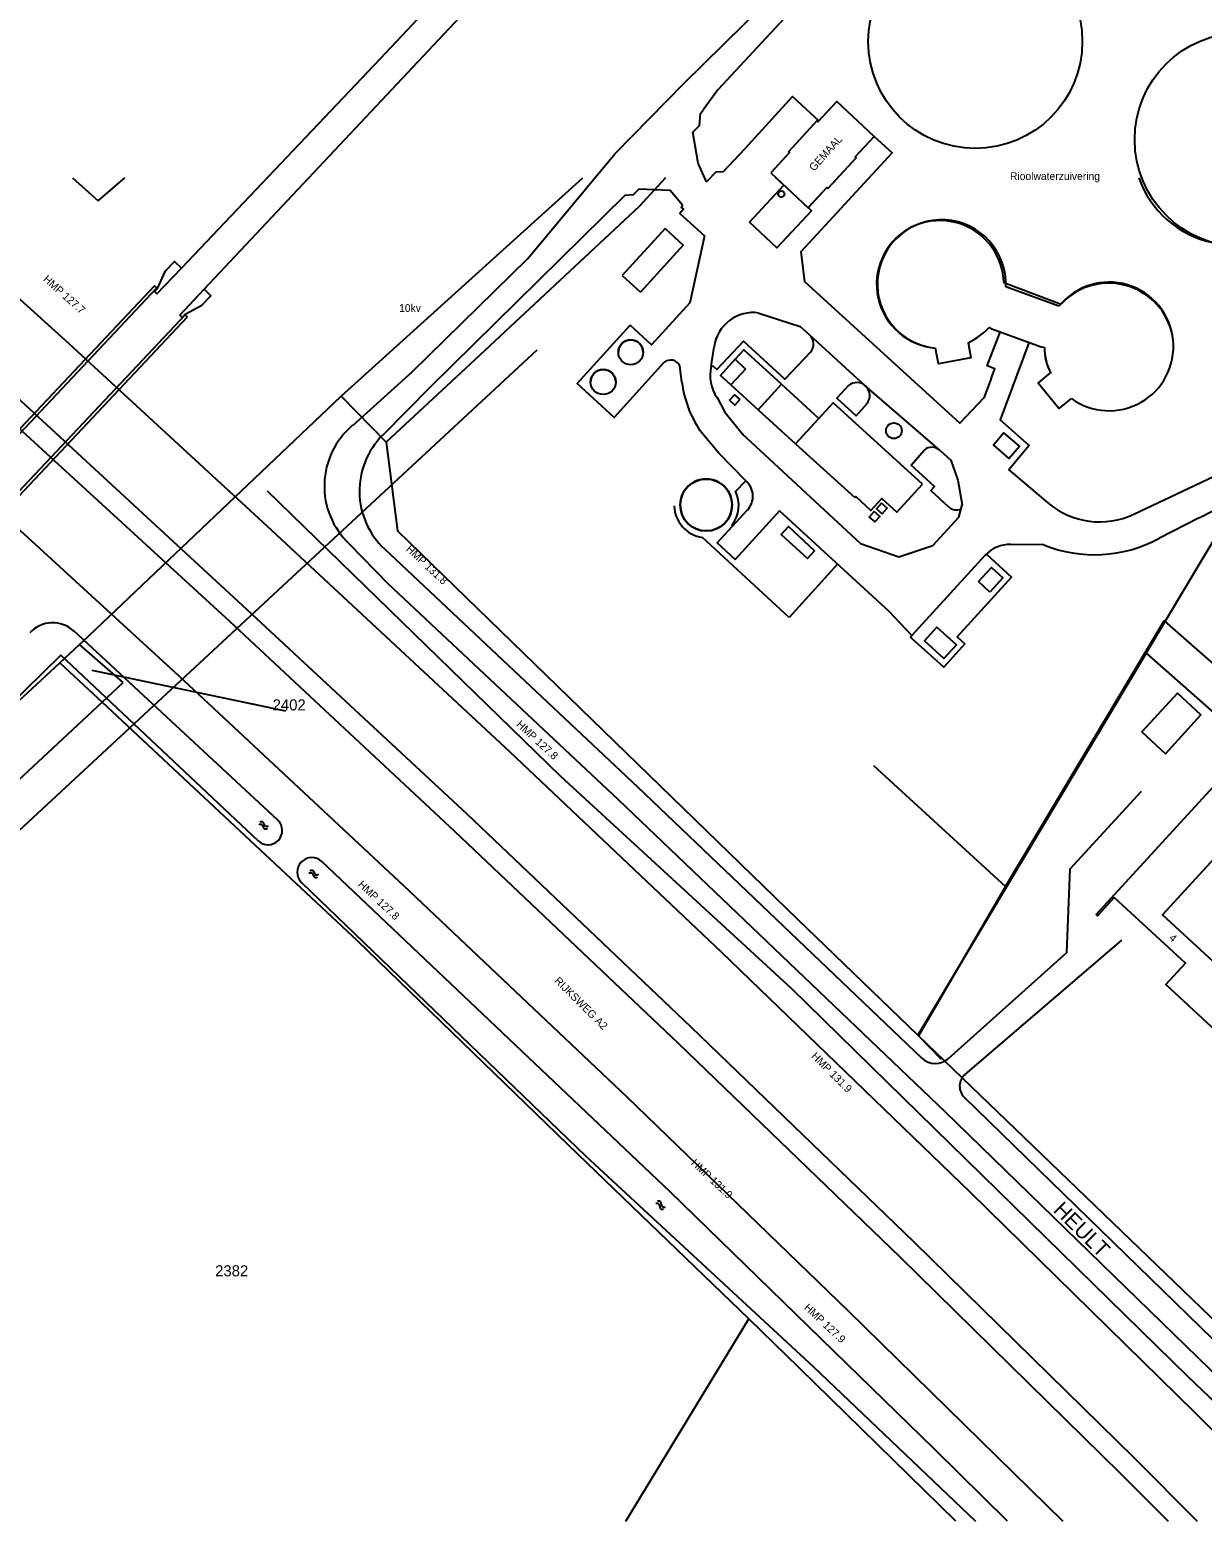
# Model space of a CAD drawing. Extents: x 148816 to 151297, y 399515 to 402500.
# Drawn here: x 150702.5 to 150892.5, y 402001.1 to 402241.7 of the extents above; entities that cross this region are included whole.
import ezdxf

# ---------------------------------------------------------------- set-up
doc = ezdxf.new("R2010")
doc.units = 0
for name, color, linetype in [('B01 Hoofdgebouw  [T] Norm', 7, 'Continuous'), ('B01 hoofgebouw', 7, 'Continuous'), ('B02 Bijgebouw  [T] Norm', 7, 'Continuous'), ('B03 Overig opstal  [D] Norm', 7, 'Continuous'), ('G01 perceelsgrens', 7, 'Continuous'), ('Q19 Overig lijnvormig object  [D] Gem', 7, 'Continuous'), ('S05 Water  Norm', 7, 'Continuous'), ('T04 Haag heg  [D] Gem', 7, 'Continuous'), ('T07 Midden sloot greppel  [D] Norm', 7, 'Continuous'), ('T09 Insteek water  [T] Norm', 7, 'Continuous'), ('V00 Kant verharding algemeen  [T] Norm', 7, 'Continuous'), ('Z01 perceelnummer', 7, 'Continuous'), ('Z02 Huisnummer  [Tekst] Norm', 7, 'Continuous'), ('Z06 straatnaam', 7, 'Continuous'), ('Z19 Overige Tekst  [Tekst] Gem', 7, 'Continuous')]:
    doc.layers.add(name, color=color, linetype=linetype)

msp = doc.modelspace()

# ---------------------------------------------------------------- linework, layer by layer
at = {"layer": 'B01 Hoofdgebouw  [T] Norm'}
msp.add_line((150820.49, 402180.14), (150826.58, 402174.6), dxfattribs=at)
for points in [[(150822.54, 402218.53), (150828.59, 402212.88), (150831.65, 402216.18), (150831.81, 402216.03), (150836.41, 402220.99), (150836.24, 402221.14), (150839.33, 402224.45), (150833.26, 402230.12), (150830.18, 402226.81), (150830.03, 402226.95), (150825.46, 402221.98), (150825.61, 402221.85)], [(150824.28, 402184.27), (150818.17, 402189.83), (150816.76, 402188.32), (150818.45, 402186.73), (150816.06, 402184.18), (150820.49, 402180.14)], [(150817.54, 402181.79), (150816.73, 402180.9), (150815.85, 402181.69), (150816.65, 402182.58)], [(150847.15, 402168.11), (150832.67, 402181.29), (150826.58, 402174.6), (150836.15, 402165.9), (150836.33, 402166.1), (150838.79, 402163.82), (150840.57, 402165.74), (150842.96, 402163.52)], [(150839.32, 402163.64), (150838.52, 402162.75), (150839.41, 402161.96), (150840.21, 402162.85)], [(150840.51, 402164.98), (150839.71, 402164.08), (150840.6, 402163.29), (150841.4, 402164.18)], [(150829.63, 402157.28), (150825.41, 402161.2), (150824.26, 402159.93), (150828.52, 402156.05)], [(150896.24, 402078.02), (150886.57, 402087), (150889.75, 402090.47), (150878.21, 402101.07), (150875.49, 402098.11), (150875.26, 402098.33), (150894.96, 402119.8), (150900.83, 402114.41), (150886.04, 402098.26), (150901.68, 402083.88)]]:
    msp.add_lwpolyline(points, close=True, dxfattribs=at)
for points in [[(150818.17, 402189.83), (150816.76, 402188.32)], [(150816.06, 402184.18), (150814.38, 402185.71), (150816.76, 402188.32)], [(150824.28, 402184.27), (150830.35, 402178.75)]]:
    msp.add_lwpolyline(points, dxfattribs=at)
for centre, radius in [((150824.28, 402215.1), 0.506), ((150799.86, 402189.46), 2.01), ((150795.39, 402184.64), 2.03), ((150842.5, 402176.75), 1.27), ((150812.08, 402164.71), 4.21)]:
    msp.add_circle(centre, radius, dxfattribs=at)
at = {"layer": 'B01 hoofgebouw'}
for points in [[(150819.09, 402210.53), (150824.66, 402216.54), (150823.37, 402217.75)], [(150833.41, 402217.75), (150831.81, 402216.03), (150831.65, 402216.18), (150828.61, 402212.92), (150829.16, 402212.41), (150823.56, 402206.38), (150819.09, 402210.53)], [(150860.3, 402200.75), (150869.61, 402197.26)], [(150866.89, 402190.25), (150866.36, 402190.27), (150858.38, 402193.2), (150858, 402193.55)], [(150824.28, 402184.27), (150818.17, 402189.83), (150816.76, 402188.32), (150818.45, 402186.73), (150816.06, 402184.18), (150820.49, 402180.14), (150824.28, 402184.27)], [(150854.54, 402191.01), (150854.96, 402188.55), (150849.75, 402187.58), (150849.26, 402190.14)], [(150871.26, 402181.98), (150869.26, 402180.37), (150865.91, 402184.48), (150867.89, 402186.11)], [(150847.15, 402168.11), (150832.67, 402181.29), (150826.58, 402174.6), (150836.15, 402165.9), (150836.33, 402166.1), (150838.79, 402163.82), (150840.57, 402165.74), (150842.96, 402163.52), (150847.15, 402168.11)], [(150825.41, 402161.2), (150824.26, 402159.93), (150828.52, 402156.05), (150829.63, 402157.28), (150825.41, 402161.2)], [(150886.5, 402124.4), (150892.27, 402130.67), (150888.45, 402134.19), (150882.68, 402127.92), (150886.5, 402124.4)], [(150899.64, 402081.68), (150896.24, 402078.02), (150886.57, 402087), (150889.75, 402090.47), (150878.21, 402101.07), (150875.49, 402098.11), (150875.26, 402098.33), (150894.96, 402119.8), (150900.83, 402114.41), (150897.45, 402110.72)], [(150897.45, 402110.72), (150886.04, 402098.26), (150901.68, 402083.88)]]:
    msp.add_lwpolyline(points, dxfattribs=at)
for centre, radius, start, end in [((150897.51, 402223.14), 16.25, 199.3458, 258.2054), ((150850.1, 402200.5), 10.39, 120.0332, 265.3614), ((150849.95, 402200.41), 10.4, 68.1011, 118.9467), ((150849.91, 402200.43), 10.4, 1.7478, 67.8796), ((150877.31, 402190.24), 10.42, 70.3629, 137.6156), ((150877.41, 402190.2), 10.42, 6.6633, 70.9501), ((150850, 402200.81), 10.8, 294.8425, 317.7599), ((150799.86, 402189.46), 2.01, 0.0142, 179.9858), ((150876.23, 402190.32), 9.34, 180.4038, 206.7551), ((150877.39, 402190.41), 10.42, 233.9998, 5.5221), ((150795.39, 402184.64), 2.03, 0.0141, 179.9859), ((150812.08, 402164.71), 4.21, 359.9932, 180.0068), ((150812.08, 402164.71), 4.21, 180.0068, 359.9932)]:
    msp.add_arc(centre, radius, start, end, dxfattribs=at)
at = {"layer": 'B02 Bijgebouw  [T] Norm'}
for points in [[(150869.26, 402196.92), (150860.65, 402200.08)], [(150866.89, 402190.25), (150866.36, 402190.27), (150858.38, 402193.2), (150858, 402193.55)], [(150854.54, 402191.02), (150854.96, 402188.55), (150849.75, 402187.58), (150849.26, 402190.14)], [(150871.26, 402181.98), (150869.26, 402180.37), (150865.91, 402184.48), (150867.89, 402186.11)], [(150886.5, 402124.4), (150892.27, 402130.67), (150888.45, 402134.19), (150882.68, 402127.92), (150886.5, 402124.4)]]:
    msp.add_lwpolyline(points, dxfattribs=at)
for centre in [(150855.7, 402239.84), (150898.87, 402223.93)]:
    msp.add_circle(centre, 17.34, dxfattribs=at)
for centre, radius, start, end in [((150850.24, 402200.51), 10.42, 357.6413, 264.5877), ((150877.39, 402190.41), 10.42, 5.5221, 141.304), ((150850.24, 402200.51), 10.42, 294.352, 318.1098), ((150876.27, 402190.33), 9.38, 180.4554, 207.3598), ((150877.39, 402190.41), 10.42, 233.9998, 5.5221)]:
    msp.add_arc(centre, radius, start, end, dxfattribs=at)
at = {"layer": 'B03 Overig opstal  [D] Norm'}
for p, q in [((150805.43, 402209.51), (150798.47, 402201.91)), ((150805.43, 402209.51), (150808.38, 402206.81)), ((150808.38, 402206.81), (150801.42, 402199.21)), ((150798.47, 402201.91), (150801.42, 402199.21))]:
    msp.add_line(p, q, dxfattribs=at)
at = {"layer": 'G01 perceelsgrens'}
for points in [[(150709.38, 402217.75), (150713.55, 402214), (150717.87, 402217.75)], [(150752.94, 402182.33), (150792.09, 402217.75)], [(150805.48, 402217.75), (150801.23, 402213.07), (150773.84, 402187.55), (150760.21, 402174.87)], [(150710.53, 402142.12), (150710.99, 402142.54), (150752.94, 402182.33)], [(150752.94, 402182.33), (150760.21, 402174.87)], [(150760.21, 402174.87), (150762.04, 402160.54), (150826.86, 402097.56), (150846.36, 402078.79)], [(150883.37, 402140.69), (150896.4, 402162.48), (150906.3, 402155.66), (150983.59, 402124.5), (150980.32, 402121.78), (150971.61, 402108.98)], [(150707.33, 402139.15), (150710.53, 402142.12)], [(150717.59, 402135.91), (150710.53, 402142.12)], [(150557.24, 402000), (150707.33, 402139.15)], [(150707.33, 402139.15), (150714.2, 402132.75)], [(150883.37, 402140.69), (150846.36, 402078.79)], [(150883.37, 402140.69), (150906.26, 402120.54), (150959.92, 402089.29)], [(150714.2, 402132.75), (150717.59, 402135.91)], [(150629.2, 402053.21), (150632.96, 402057.05), (150714.2, 402132.75)], [(150819, 402032.77), (150791.36, 402059.45), (150755.6, 402094.09), (150714.2, 402132.75)], [(150846.36, 402078.79), (150899.42, 402027.72), (150928.29, 402000)], [(150799.06, 402000), (150819, 402032.77)], [(150852.52, 402000), (150827.18, 402024.87), (150819, 402032.77)]]:
    msp.add_lwpolyline(points, dxfattribs=at)
at = {"layer": 'Q19 Overig lijnvormig object  [D] Gem'}
msp.add_line((150681.11, 402093.77), (150784.72, 402189.88), dxfattribs=at)
at = {"layer": 'S05 Water  Norm'}
for centre, start, end in [((150739.85, 402112.51), 8.0725, 131.9275), ((150740.01, 402112.93), 8.0725, 131.9275), ((150740.85, 402113.05), 188.0725, 311.9275), ((150740.69, 402112.63), 188.0725, 311.9275), ((150748.14, 402105.06), 8.0725, 131.9275), ((150747.99, 402104.64), 8.0725, 131.9275), ((150748.83, 402104.76), 188.0725, 311.9275), ((150748.98, 402105.18), 188.0725, 311.9275), ((150804.13, 402051.09), 351.9172, 115.7723), ((150804.39, 402051.45), 351.9172, 115.7723), ((150804.97, 402050.97), 171.9172, 295.7723), ((150805.24, 402051.33), 171.9172, 295.7723)]:
    msp.add_arc(centre, 0.425, start, end, dxfattribs=at)
at = {"layer": 'T04 Haag heg  [D] Gem'}
for points in [[(150860.6, 402102.88), (150886.29, 402145.93), (150910.23, 402124.93)], [(150839.22, 402122.49), (150860.6, 402102.88)], [(150860.6, 402102.88), (150846.47, 402078.68), (150850.17, 402074.89)]]:
    msp.add_lwpolyline(points, dxfattribs=at)
at = {"layer": 'T07 Midden sloot greppel  [D] Norm'}
msp.add_lwpolyline([(151049.36, 401863.98), (151021.33, 401893.13), (150995.81, 401919.43), (150935.7, 401980.07), (150890.19, 402023.39), (150825.99, 402086.27), (150788.46, 402120.74), (150740.97, 402166.95)], dxfattribs=at)
at = {"layer": 'T09 Insteek water  [T] Norm'}
for p, q in [((150742.66, 402113.63), (150709.58, 402144.3)), ((150739.47, 402110.27), (150707.51, 402140.38))]:
    msp.add_line(p, q, dxfattribs=at)
for points in [[(150707.51, 402140.38), (150689.98, 402123.23), (150671.8, 402105.99), (150652.56, 402087.76), (150615.77, 402053.86), (150577.03, 402021.62), (150553.44, 402000)], [(150860.93, 402000), (150849.11, 402011.68), (150806.23, 402053.36), (150749.82, 402106.93)], [(150746.48, 402103.54), (150792.5, 402059.22), (150829.47, 402025.04), (150855.71, 402000)]]:
    msp.add_lwpolyline(points, dxfattribs=at)
for centre, radius, start, end in [((150706.19, 402140.57), 5.05, 47.0348, 137.6766), ((150741.06, 402111.95), 2.32, 226.4854, 46.4854), ((150748.19, 402105.19), 2.38, 46.8299, 224.0055)]:
    msp.add_arc(centre, radius, start, end, dxfattribs=at)
at = {"layer": 'V00 Kant verharding algemeen  [T] Norm'}
for p, q in [((150812.11, 402217.11), (150810.79, 402220.11)), ((150808.22, 402213.28), (150806.27, 402215.68)), ((150723.05, 402198.91), (150727.04, 402203.11)), ((150723.14, 402199.79), (150722.66, 402199.29)), ((150726.77, 402195.49), (150730.71, 402199.69)), ((150722.66, 402199.29), (150723.05, 402198.91)), ((150727.17, 402195.12), (150726.77, 402195.49)), ((150727.65, 402195.63), (150727.17, 402195.12)), ((150828.83, 402192.3), (150837.81, 402184.1)), ((150850, 402173.55), (150837.81, 402184.1)), ((150852.89, 402168.72), (150853.58, 402164.75)), ((150891.96, 402162.63), (150894.18, 402163.77)), ((150754.25, 402158.4), (150760.47, 402152)), ((150858.07, 402150.6), (150856.22, 402152.3))]:
    msp.add_line(p, q, dxfattribs=at)
for points in [[(150723.14, 402199.79), (150724.46, 402202.65), (150725.93, 402204.17), (150727.04, 402203.11), (150759.3, 402237.09), (150836.28, 402318.92)], [(150727.65, 402195.63), (150730.35, 402197.07), (150731.83, 402198.62), (150730.71, 402199.69), (150823.77, 402298.75), (150826.4, 402301.45), (150829.34, 402304.16), (150846.66, 402319.49)], [(150572.39, 402298.44), (150625.5, 402249.69), (150665.31, 402213.82), (150700.24, 402182.31), (150736.91, 402148.48), (150773.31, 402114.66), (150809.6, 402080.14), (150845.73, 402045.27), (150881.4, 402010.3), (150891.64, 402000)], [(150783.19, 402204.64), (150797.34, 402221.68), (150808.49, 402233.06), (150827.85, 402252.15), (150843.05, 402269.14), (150846.77, 402273.68), (150864.76, 402300.23)], [(150597.62, 402291.46), (150634.33, 402258), (150671.52, 402224.55), (150708.77, 402190.89), (150740.87, 402161.34), (150780.23, 402124.77), (150814.53, 402092.26), (150854.86, 402053.32), (150891.15, 402017.71), (150908.96, 402000)], [(150862.26, 402286.59), (150848.45, 402270.25), (150835.53, 402255.55), (150826.77, 402245.78), (150813.95, 402232.01), (150811.67, 402228.8)], [(150582.61, 402284.33), (150623.37, 402247.03), (150661.77, 402212.53), (150698.01, 402179.64), (150734.83, 402145.89), (150771.27, 402111.82), (150807.56, 402077.5), (150843.45, 402042.85), (150879.17, 402007.77), (150886.95, 402000)], [(150574.95, 402274.33), (150689.86, 402170.7), (150726.61, 402137.04), (150763.01, 402103.04), (150799.21, 402068.77), (150835.1, 402034.11), (150869.89, 402000)], [(150818.39, 402222.5), (150826.06, 402230.91), (150830.35, 402227)], [(150810.79, 402220.11), (150809.93, 402225.13), (150811.02, 402226.2), (150811.15, 402228.18), (150811.67, 402228.8)], [(150832, 402210.7), (150842.21, 402221.8), (150839.33, 402224.45)], [(150812.11, 402217.11), (150813.72, 402218.7), (150814.9, 402218.74), (150818.39, 402222.5)], [(150806.27, 402215.68), (150801.15, 402215.92), (150800.26, 402215), (150798.89, 402214.85), (150767.4, 402183.88), (150759.61, 402175.99)], [(150808.22, 402213.28), (150808.02, 402212.92), (150808.39, 402212.63), (150807.81, 402211.96), (150811.79, 402208.32), (150809.41, 402197.48), (150803.22, 402190.67), (150799.79, 402193.85)], [(150858.28, 402185.22), (150857.07, 402182.1), (150853.2, 402177.95), (150828.09, 402200.86), (150827.48, 402205.79), (150832, 402210.7)], [(150754.8, 402177.61), (150764.44, 402186.29), (150783.19, 402204.64)], [(150681.67, 402156.73), (150682.04, 402156.36), (150723.06, 402199.89), (150722.69, 402200.23), (150681.67, 402156.73)], [(150728.05, 402195.18), (150727.67, 402195.54), (150686.63, 402152.01), (150687.01, 402151.67), (150728.05, 402195.18)], [(150820.62, 402195.82), (150827.31, 402193.62), (150828.83, 402192.3)], [(150805.24, 402187.79), (150797.15, 402178.9), (150791.15, 402184.39), (150799.79, 402193.85)], [(150858.28, 402185.22), (150858.88, 402186.77), (150857.62, 402187.26), (150859.74, 402192.7)], [(150828.97, 402189.46), (150824.85, 402185.1), (150818.12, 402191.26), (150813.82, 402186.66), (150813.28, 402187.14), (150812.9, 402187.19), (150813.38, 402190.36)], [(150864.35, 402191.01), (150859.7, 402178.51), (150864.45, 402174.35), (150861.14, 402170.38), (150867.47, 402165.04)], [(150808.15, 402184.61), (150807.83, 402187.28)], [(150835.16, 402184.07), (150833.26, 402182), (150836.37, 402179.15)], [(150813.84, 402182.11), (150815.1, 402179.74), (150818.16, 402175.98)], [(150836.37, 402179.15), (150838.15, 402181.14)], [(150818.5, 402168.63), (150814.11, 402173.1), (150811.07, 402176.79)], [(150817.88, 402176.29), (150837.11, 402158.48), (150843.29, 402156.28), (150848.83, 402158.15), (150853.02, 402162.74), (150853.58, 402164.75)], [(150851.42, 402164.36), (150848.48, 402167.07), (150849.09, 402167.73), (150845.33, 402171.18), (150847.4, 402173.6)], [(150850, 402173.55), (150851.72, 402171.96), (150852.89, 402168.72)], [(150881.37, 402163.22), (150899.33, 402171.68)], [(150816.83, 402166.92), (150818.5, 402168.63)], [(150857.29, 402156.56), (150845.43, 402143.55), (150841.66, 402147.48), (150823.96, 402163.74), (150816.8, 402155.87), (150813.85, 402158.57), (150818.76, 402163.9)], [(150816.38, 402161.34), (150816.26, 402161.45)], [(150891.96, 402162.63), (150885.43, 402159.28)], [(150825.51, 402146.47), (150811.5, 402159.44)], [(150759.94, 402157.59), (150800.93, 402119.03), (150847.05, 402075.06)], [(150857.49, 402156.74), (150861.56, 402153.01), (150852.76, 402143.33), (150854.02, 402142.18), (150850.59, 402138.41), (150845.45, 402143.03)], [(150866.78, 402158.25), (150861.46, 402158.31)], [(150833.39, 402155.1), (150825.51, 402146.47)], [(150856.22, 402152.3), (150858.31, 402154.6), (150860.17, 402152.91), (150858.07, 402150.6)], [(150760.47, 402152), (150797.8, 402116.99), (150850.75, 402066.42), (150919.02, 402000)], [(150850.59, 402138.41), (150845.45, 402143.03), (150845.18, 402143.27), (150845.43, 402143.55)], [(150851.36, 402075), (150870.53, 402092.2), (150871.08, 402105.74), (150882.63, 402118.34)], [(150854.04, 402072.42), (150879.45, 402094.16)], [(150924.47, 402000), (150853.91, 402068.71)]]:
    msp.add_lwpolyline(points, dxfattribs=at)
for points in [[(150860.34, 402176.41), (150858.62, 402174.43), (150861.15, 402172.25), (150862.87, 402174.24)], [(150852.64, 402142.05), (150850.6, 402139.82), (150847.45, 402142.7), (150849.47, 402144.91)]]:
    msp.add_lwpolyline(points, close=True, dxfattribs=at)
for centre, radius, start, end in [((150819.68, 402189.54), 6.35, 81.4138, 172.6165), ((150827.39, 402190.8), 2.08, 319.7249, 46.2392), ((150806.35, 402186.56), 1.65, 26.0199, 132.0004), ((150818.98, 402185.68), 6.26, 166.0526, 214.8108), ((150826.67, 402187.07), 18.69, 187.563, 213.3756), ((150836.5, 402182.45), 2.1, 321.5418, 129.5034), ((150763.06, 402167.77), 12.86, 130.0068, 226.7336), ((150768.75, 402166.95), 12.86, 135.3527, 226.7336), ((150848.67, 402172.11), 1.95, 47.2506, 130.4084), ((150816.4, 402166.14), 3.26, 316.3588, 49.7849), ((150812.19, 402164.65), 5.17, 321.8462, 26.0769), ((150812.24, 402164.73), 5.34, 181.4685, 261.9805), ((150852.62, 402165.73), 1.82, 228.5853, 295.0781), ((150875.84, 402174.96), 12.98, 229.8421, 295.2187), ((150875.02, 402178.54), 21.9, 247.9011, 298.3956), ((150861.27, 402152.91), 5.4, 87.9899, 137.5286), ((150849.24, 402077.36), 3.17, 226.3835, 311.8884), ((150855.67, 402070.51), 2.51, 130.5414, 225.7206)]:
    msp.add_arc(centre, radius, start, end, dxfattribs=at)
at = {"layer": 'Z01 perceelnummer'}
msp.add_lwpolyline([(150743.97, 402131.31), (150712.58, 402137.89)], dxfattribs=at)

# ---------------------------------------------------------------- texts
at = {"layer": 'S05 Water  Norm'}
for s, rotation, p in [('HMP 127.7', 318.2632, (150704.53, 402201.15)), ('HMP 131.8', 317, (150763.32, 402157.41)), ('HMP 127.8', 317.2653, (150781.22, 402128.99)), ('HMP 127.8', 316.8317, (150755.56, 402103.05)), ('RIJKSWEG A2', 315.1094, (150787.4, 402087.47)), ('HMP 131.9', 315, (150829.04, 402075.26)), ('HMP 131.9', 317, (150809.53, 402057.89)), ('HMP 127.9', 316.8275, (150827.85, 402034.48))]:
    msp.add_text(s, height=1.25, rotation=rotation, dxfattribs=at).set_placement(p)
at = {"layer": 'Z01 perceelnummer'}
for s, p in [('2402', (150741.83, 402131.41)), ('2382', (150732.51, 402039.68))]:
    msp.add_text(s, height=1.8, dxfattribs=at).set_placement(p)
at = {"layer": 'Z02 Huisnummer  [Tekst] Norm'}
msp.add_text('4', height=1.25, rotation=318, dxfattribs=at).set_placement((150886.99, 402094.39))
at = {"layer": 'Z06 straatnaam'}
msp.add_text('HEULT', height=2.5, rotation=315.2431, dxfattribs=at).set_placement((150868.19, 402050.26))
at = {"layer": 'Z19 Overige Tekst  [Tekst] Gem'}
msp.add_text('GEMAAL', height=1.25, rotation=48, dxfattribs=at).set_placement((150829.57, 402218.72))
for s, p in [('Rioolwaterzuivering', (150861.32, 402217.39)), ('10kv', (150762.32, 402196.01))]:
    msp.add_text(s, height=1.25, dxfattribs=at).set_placement(p)

doc.saveas('drawing.dxf')
